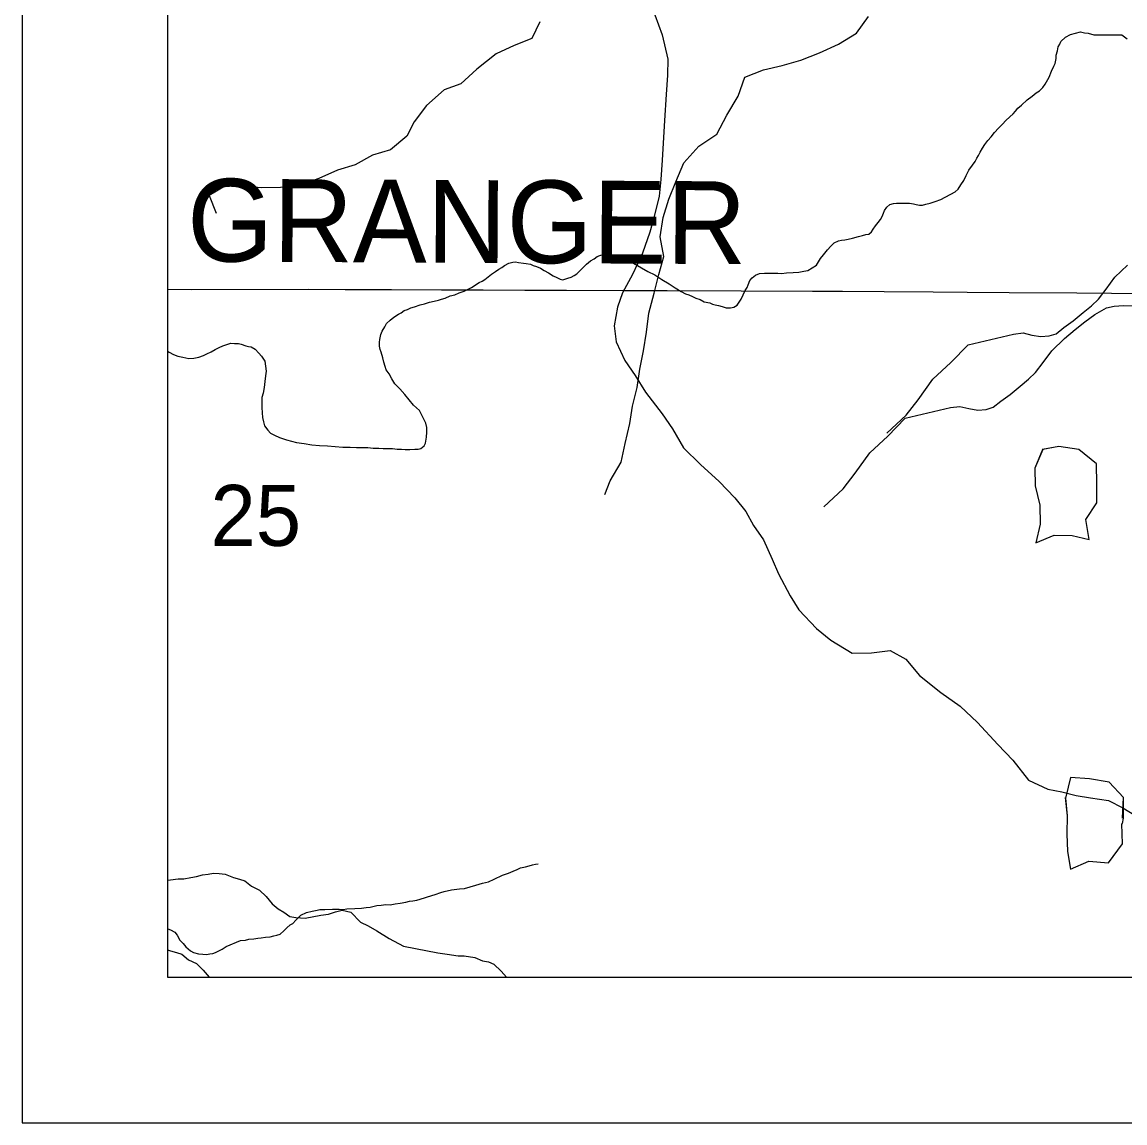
# Model space of a CAD drawing. Extents: x -21.1 to 50.3, y 0 to 22.1.
# Drawn here: x 2 to 2.758, y 14 to 14.756 of the extents above; entities that cross this region are included whole.
import ezdxf

# ---------------------------------------------------------------- set-up
doc = ezdxf.new("R2010")
doc.units = 0
for name, color, linetype in [('GM_X_County', 7, 'Continuous'), ('GM_X_County_Road', 7, 'Continuous'), ('GM_X_County_Road_Text', 7, 'Continuous'), ('GM_X_Minor_Lake', 7, 'Continuous'), ('GM_X_Minor_River', 7, 'Continuous'), ('GM_X_Section_Text', 7, 'Continuous'), ('GM_X_State_Route', 7, 'Continuous'), ('SH_Cut_Line', 7, 'Continuous'), ('SH_Data', 7, 'Continuous')]:
    doc.layers.add(name, color=color, linetype=linetype)

msp = doc.modelspace()

# ---------------------------------------------------------------- linework, layer by layer
at = {"layer": 'GM_X_County'}
msp.add_lwpolyline([(8.9, 14.74638), (8.9, 20.9), (2.1, 20.9), (2.1, 14.1), (8.89319, 14.1)], dxfattribs=at)
at = {"layer": 'GM_X_County_Road'}
msp.add_lwpolyline([(2.1, 14.57251), (2.11609, 14.57243), (2.19661, 14.57251), (2.222, 14.57243), (2.25373, 14.57231), (2.28818, 14.5722), (2.31667, 14.5721), (2.34548, 14.572), (2.37398, 14.5719), (2.41354, 14.57177), (2.44318, 14.57165), (2.49404, 14.57144), (2.543, 14.57125), (2.56362, 14.57112), (2.59227, 14.57092), (2.62603, 14.57069), (2.64922, 14.57054), (2.67807, 14.57034), (2.72462, 14.57003), (2.74849, 14.56987), (2.77338, 14.5697)], dxfattribs=at)
at = {"layer": 'GM_X_Minor_Lake'}
for points in [[(2.73089, 14.41437), (2.73845, 14.42575), (2.73845, 14.43866), (2.73807, 14.4527), (2.72596, 14.46256), (2.71234, 14.46445), (2.70094, 14.46238)], [(2.73089, 14.41437), (2.73845, 14.42575), (2.73845, 14.43866), (2.73807, 14.4527), (2.72596, 14.46256), (2.71234, 14.46445), (2.70115, 14.46242)], [(2.70137, 14.46292), (2.6957, 14.44964), (2.69608, 14.4375), (2.69911, 14.42422), (2.69949, 14.41132), (2.69647, 14.39841), (2.70895, 14.40373), (2.72144, 14.40336), (2.73317, 14.40071), (2.73089, 14.41437)], [(2.70115, 14.46242), (2.6957, 14.44964), (2.69608, 14.4375), (2.69911, 14.42422), (2.69949, 14.41132), (2.69647, 14.39841), (2.70895, 14.40373), (2.72144, 14.40336), (2.73317, 14.40071), (2.73089, 14.41437)], [(2.75657, 14.20922), (2.75667, 14.22351), (2.74684, 14.23414), (2.73322, 14.23641), (2.72035, 14.23716), (2.71674, 14.22303)], [(2.75601, 14.20928), (2.75667, 14.22351), (2.74684, 14.23414), (2.73322, 14.23641), (2.72035, 14.23716), (2.71696, 14.22388)], [(2.71668, 14.22354), (2.71658, 14.2235), (2.71676, 14.22199)], [(2.71668, 14.22354), (2.71809, 14.21097), (2.71772, 14.19845), (2.7181, 14.18631), (2.72038, 14.17417), (2.73286, 14.17987), (2.74648, 14.17873), (2.75593, 14.19164), (2.75555, 14.2053), (2.75592, 14.20568), (2.75657, 14.20922)], [(2.71674, 14.22303), (2.71809, 14.21097), (2.71772, 14.19845), (2.7181, 14.18631), (2.72038, 14.17417), (2.73286, 14.17987), (2.74648, 14.17873), (2.75593, 14.19164), (2.75555, 14.2053), (2.75592, 14.20568), (2.75657, 14.20922)]]:
    msp.add_lwpolyline(points, dxfattribs=at)
at = {"layer": 'GM_X_Minor_River'}
for points in [[(2.4003, 14.43147), (2.40391, 14.44102), (2.41163, 14.45368), (2.41443, 14.46663), (2.4176, 14.48035), (2.41928, 14.49214), (2.42246, 14.5051), (2.42451, 14.51766), (2.42693, 14.53022), (2.42897, 14.54316), (2.43064, 14.55609), (2.43418, 14.56982), (2.43736, 14.58277), (2.44092, 14.59498), (2.43842, 14.6086), (2.44045, 14.62191), (2.44439, 14.6345), (2.4491, 14.64635), (2.45454, 14.65935), (2.46493, 14.67091), (2.47727, 14.6791), (2.48423, 14.69212), (2.49195, 14.70516), (2.49664, 14.71814), (2.50941, 14.7233), (2.52221, 14.72618), (2.53501, 14.72982), (2.54778, 14.73498), (2.56092, 14.7409), (2.57327, 14.74833), (2.58139, 14.75985)], [(2.43462, 14.76089), (2.43985, 14.7472), (2.44353, 14.73049), (2.44346, 14.71948), (2.44261, 14.70621), (2.44136, 14.68839), (2.4405, 14.67284), (2.43966, 14.66108), (2.43882, 14.64781), (2.4376, 14.63643), (2.43409, 14.62166), (2.43137, 14.61181), (2.42634, 14.59742), (2.41941, 14.58267), (2.4125, 14.57019), (2.40902, 14.56035), (2.40666, 14.54747), (2.40811, 14.53646), (2.41409, 14.52352), (2.42123, 14.51323), (2.42837, 14.50181), (2.43966, 14.48694), (2.4468, 14.47665), (2.4543, 14.46371), (2.46599, 14.45226), (2.47882, 14.44042), (2.48975, 14.42935), (2.49727, 14.41982), (2.50252, 14.4103), (2.50929, 14.40039), (2.51527, 14.38708), (2.51976, 14.37719), (2.52763, 14.36196), (2.53364, 14.35244), (2.5457, 14.33947), (2.55551, 14.33144), (2.57025, 14.32263), (2.58353, 14.32292), (2.59645, 14.32436), (2.60703, 14.31861), (2.61644, 14.30717), (2.63117, 14.2957), (2.64439, 14.28613), (2.65646, 14.27505), (2.6704, 14.25979), (2.68057, 14.24911), (2.69149, 14.23538), (2.70473, 14.22923), (2.7142, 14.22728), (2.72405, 14.22494), (2.73391, 14.22336), (2.74642, 14.22139), (2.75625, 14.2164), (2.77099, 14.20758)], [(2.35563, 14.75628), (2.35016, 14.7448), (2.33814, 14.74003), (2.32576, 14.73413), (2.31232, 14.72365), (2.30153, 14.71359), (2.28987, 14.70959), (2.27796, 14.69876), (2.26946, 14.6876), (2.26434, 14.67765), (2.25315, 14.66835), (2.24073, 14.66471), (2.22875, 14.65805), (2.21671, 14.65442), (2.20395, 14.64851), (2.19116, 14.64411), (2.17758, 14.64236), (2.16472, 14.64213), (2.1526, 14.64306), (2.13973, 14.64359), (2.1285, 14.63694), (2.13325, 14.62488)], [(2.5486, 14.59359), (2.55055, 14.59621), (2.55328, 14.59958), (2.55561, 14.60219), (2.55793, 14.60443), (2.561, 14.60589), (2.56291, 14.60623), (2.56519, 14.60657), (2.56748, 14.6069), (2.57053, 14.60761), (2.57474, 14.60867), (2.57741, 14.60938), (2.57971, 14.6101), (2.58162, 14.61044), (2.58354, 14.61192), (2.58472, 14.6138), (2.58628, 14.61605), (2.58822, 14.61829), (2.58979, 14.62054), (2.59096, 14.62242), (2.59177, 14.62468), (2.59256, 14.62657), (2.59412, 14.62881), (2.59606, 14.63068), (2.59873, 14.63139), (2.60064, 14.63173), (2.6033, 14.63168), (2.60558, 14.63164), (2.60976, 14.63156), (2.61242, 14.63113), (2.61431, 14.63072), (2.61658, 14.63029), (2.61848, 14.63026), (2.62078, 14.63098), (2.62383, 14.63168), (2.62727, 14.63275), (2.6311, 14.6342), (2.64108, 14.63933), (2.64302, 14.64119), (2.64497, 14.6442), (2.64693, 14.6472), (2.64852, 14.65059), (2.65049, 14.65435), (2.65283, 14.65772), (2.65478, 14.66034), (2.65596, 14.6626), (2.65714, 14.66448), (2.65832, 14.66673), (2.65989, 14.66936), (2.66146, 14.67199), (2.66341, 14.67461), (2.66574, 14.67723), (2.66808, 14.68022), (2.6708, 14.68321), (2.67351, 14.68582), (2.67584, 14.68843), (2.67855, 14.69104), (2.68086, 14.6929), (2.68242, 14.69476), (2.68398, 14.69701), (2.68667, 14.69886), (2.69055, 14.70259), (2.69402, 14.70518), (2.69672, 14.70741), (2.69903, 14.70889), (2.70135, 14.71112), (2.70291, 14.71337), (2.70567, 14.71826), (2.70727, 14.7224), (2.70885, 14.72579), (2.70965, 14.72768), (2.71047, 14.73108), (2.71051, 14.73336), (2.71133, 14.73638), (2.71176, 14.73903), (2.71293, 14.7409), (2.71373, 14.74279), (2.71683, 14.74577), (2.72028, 14.7476), (2.72716, 14.74937), (2.7298, 14.74857), (2.73247, 14.74852), (2.73624, 14.74731), (2.73815, 14.74727), (2.74005, 14.74723), (2.7427, 14.74719), (2.75564, 14.74723)], [(2.75564, 14.74723), (2.75911, 14.74444)], [(2.26969, 14.56043), (2.27352, 14.56188), (2.27658, 14.56258), (2.28002, 14.56365), (2.28307, 14.56436), (2.28613, 14.56506), (2.28804, 14.56578), (2.29071, 14.56649), (2.29416, 14.56795), (2.29722, 14.56865), (2.30029, 14.57011), (2.30373, 14.57119), (2.30642, 14.57265), (2.30872, 14.57375), (2.3141, 14.57707), (2.31602, 14.57817), (2.31795, 14.57928), (2.32026, 14.58113), (2.32258, 14.58299), (2.32527, 14.58483), (2.32758, 14.58631), (2.3295, 14.58741), (2.33143, 14.5889), (2.3345, 14.59036), (2.33718, 14.59107), (2.33908, 14.59141), (2.34098, 14.591), (2.34439, 14.59056), (2.34628, 14.59014), (2.34932, 14.5897), (2.3512, 14.58891), (2.35347, 14.58811), (2.35611, 14.58692), (2.35874, 14.58535), (2.36175, 14.58378), (2.36476, 14.58182), (2.3674, 14.58063), (2.36965, 14.57945), (2.37155, 14.57904), (2.37499, 14.58011), (2.37728, 14.58083), (2.3792, 14.58193), (2.38113, 14.58304), (2.38306, 14.5849), (2.38539, 14.58751), (2.38771, 14.58975), (2.39042, 14.59198), (2.39311, 14.59344), (2.39504, 14.59493), (2.39695, 14.59565), (2.39924, 14.59637), (2.40114, 14.59633), (2.40305, 14.5963), (2.40533, 14.59626), (2.40722, 14.59584), (2.41024, 14.59503), (2.41288, 14.59384), (2.41553, 14.59303), (2.41854, 14.59145), (2.42982, 14.58479), (2.43472, 14.58242), (2.4396, 14.57929), (2.44449, 14.57616), (2.44862, 14.57342), (2.45276, 14.57107), (2.45577, 14.56949), (2.45803, 14.56869), (2.46067, 14.5675), (2.46293, 14.56632), (2.46596, 14.56551), (2.46859, 14.56394), (2.47238, 14.56311), (2.47426, 14.56231), (2.47616, 14.5619), (2.47843, 14.56148), (2.48108, 14.56067), (2.48372, 14.55986), (2.48676, 14.5598), (2.48905, 14.56014), (2.49136, 14.56161), (2.4941, 14.56574), (2.49529, 14.56876), (2.49687, 14.57177), (2.49805, 14.57364), (2.49884, 14.57553), (2.50004, 14.57854), (2.50159, 14.58041), (2.50391, 14.58227), (2.50659, 14.58336), (2.51002, 14.58367), (2.51268, 14.58362), (2.51648, 14.58355), (2.51914, 14.5835), (2.5218, 14.58345), (2.52523, 14.58377), (2.5298, 14.58406), (2.5336, 14.58437), (2.53704, 14.58507), (2.53971, 14.5854), (2.54586, 14.58908), (2.5486, 14.59359)], [(2.65004, 14.53448), (2.68118, 14.54176), (2.68764, 14.54257), (2.69374, 14.5411), (2.69983, 14.54001), (2.70553, 14.54044), (2.71046, 14.542), (2.71575, 14.54622), (2.72217, 14.55084), (2.72897, 14.5566), (2.73463, 14.56121), (2.73953, 14.56581), (2.7448, 14.5727), (2.75081, 14.58073), (2.75949, 14.58917)], [(2.1, 14.52995), (2.10107, 14.52939), (2.10408, 14.52782), (2.1071, 14.52662), (2.11051, 14.5258), (2.11467, 14.52496), (2.1181, 14.52528), (2.12154, 14.52597), (2.1246, 14.52706), (2.1269, 14.52815), (2.12997, 14.52961), (2.13266, 14.53108), (2.13535, 14.53255), (2.13803, 14.53364), (2.13994, 14.53436), (2.14338, 14.53544), (2.14605, 14.53539), (2.1487, 14.53534), (2.1506, 14.53493), (2.15362, 14.53373), (2.15551, 14.53331), (2.15741, 14.5329), (2.16004, 14.53133), (2.16265, 14.52862), (2.16451, 14.52669), (2.16673, 14.52323), (2.16774, 14.51638), (2.1673, 14.51297), (2.16684, 14.50918), (2.16639, 14.50501), (2.16556, 14.50123), (2.16474, 14.49821), (2.16468, 14.49479), (2.16461, 14.49137), (2.16492, 14.48757), (2.16524, 14.48453), (2.16595, 14.48147), (2.16666, 14.4788), (2.16888, 14.47572), (2.17075, 14.47379), (2.17338, 14.47222), (2.17677, 14.47064), (2.18168, 14.46903), (2.18849, 14.46738), (2.1938, 14.46653), (2.19911, 14.46567), (2.20442, 14.46519), (2.20974, 14.46509), (2.21506, 14.46461), (2.22037, 14.46413), (2.22531, 14.46404), (2.22987, 14.46395), (2.23367, 14.46388), (2.23747, 14.46381), (2.24127, 14.46336), (2.24507, 14.46329), (2.24811, 14.46323), (2.25115, 14.46318), (2.25457, 14.46311), (2.2576, 14.46268), (2.26064, 14.46262), (2.2633, 14.46257), (2.26634, 14.46251), (2.26977, 14.46283), (2.27205, 14.46279), (2.27396, 14.46313), (2.27627, 14.46499), (2.27707, 14.46687), (2.27791, 14.47103), (2.27797, 14.47445), (2.27803, 14.47749), (2.27732, 14.48054), (2.27293, 14.48935), (2.26881, 14.49285), (2.26584, 14.4967), (2.26286, 14.50018), (2.25951, 14.50404), (2.25616, 14.50751), (2.25394, 14.51097), (2.2521, 14.51443), (2.25025, 14.51712), (2.24954, 14.51941), (2.24845, 14.52247), (2.24775, 14.52552), (2.24668, 14.52934), (2.24595, 14.53125), (2.24562, 14.53354), (2.24567, 14.53619), (2.2457, 14.53809), (2.24653, 14.54149), (2.24733, 14.54376), (2.24929, 14.54676), (2.25047, 14.54901), (2.25279, 14.55125), (2.25549, 14.55348), (2.25857, 14.55532), (2.26049, 14.55642), (2.26242, 14.5579), (2.26472, 14.55862), (2.26702, 14.55972), (2.26969, 14.56043)], [(2.60676, 14.48396), (2.63789, 14.49124), (2.64435, 14.49206), (2.65045, 14.49059), (2.65654, 14.48949), (2.66224, 14.48992), (2.66717, 14.49148), (2.67246, 14.49571), (2.67888, 14.50032), (2.68568, 14.50608), (2.69134, 14.51069), (2.69624, 14.51529), (2.70151, 14.52218), (2.70752, 14.53022), (2.7162, 14.53865), (2.72337, 14.5448), (2.73017, 14.55017), (2.73697, 14.55517), (2.74492, 14.5598), (2.75023, 14.56098), (2.75669, 14.56142), (2.76278, 14.56109)], [(2.59411, 14.47372), (2.60727, 14.48596), (2.61551, 14.49665), (2.62563, 14.51077), (2.63803, 14.52225), (2.65004, 14.53448)], [(2.55083, 14.4232), (2.56398, 14.43545), (2.57223, 14.44613), (2.58234, 14.46025), (2.59474, 14.47173), (2.60676, 14.48396)], [(2.13521, 14.11825), (2.13751, 14.11935), (2.14021, 14.12119), (2.15017, 14.12519), (2.1536, 14.1255), (2.15589, 14.12622), (2.15932, 14.12653), (2.16199, 14.12686), (2.16427, 14.1272), (2.16732, 14.12752), (2.17037, 14.12785), (2.17304, 14.12856), (2.17495, 14.1289), (2.17724, 14.12962), (2.17995, 14.13185), (2.18189, 14.13409), (2.1842, 14.13594), (2.18613, 14.13705), (2.18807, 14.13929), (2.19155, 14.14264), (2.19539, 14.14447), (2.19921, 14.14554), (2.20265, 14.14623), (2.20455, 14.14658), (2.20797, 14.14651), (2.2133, 14.14679), (2.21786, 14.14671), (2.22052, 14.14666), (2.22319, 14.14699), (2.22852, 14.14727), (2.23309, 14.14756), (2.23651, 14.14788), (2.23918, 14.14821), (2.24109, 14.14855), (2.24376, 14.14926), (2.24681, 14.14959), (2.24986, 14.14991), (2.2529, 14.14985), (2.25633, 14.15055), (2.25976, 14.15086), (2.26357, 14.15155), (2.26625, 14.15226), (2.26854, 14.1526), (2.2712, 14.15293), (2.2735, 14.15365), (2.28153, 14.15616), (2.28382, 14.15687), (2.28765, 14.15832), (2.28995, 14.15904), (2.29491, 14.16008), (2.30063, 14.16074), (2.30405, 14.16105), (2.30787, 14.16212), (2.3117, 14.16319), (2.31628, 14.16462), (2.32049, 14.16568), (2.32432, 14.16751), (2.33007, 14.17006), (2.33428, 14.1715), (2.33735, 14.17296), (2.34003, 14.17405), (2.34233, 14.17515), (2.34577, 14.17584), (2.34844, 14.17655), (2.35074, 14.17727), (2.35264, 14.17761), (2.35455, 14.17796)], [(2.1, 14.16667), (2.10206, 14.16686), (2.10735, 14.16764), (2.11113, 14.16766), (2.11605, 14.16845), (2.11983, 14.16923), (2.12398, 14.17039), (2.12776, 14.17079), (2.13154, 14.17157), (2.13533, 14.17121), (2.13949, 14.17086), (2.14518, 14.16861), (2.14935, 14.16749), (2.15315, 14.16637), (2.15771, 14.16259), (2.16303, 14.15996), (2.1676, 14.15542), (2.1718, 14.1505), (2.17599, 14.1471), (2.17979, 14.14484), (2.18397, 14.14182), (2.18814, 14.14108), (2.19458, 14.14074), (2.20515, 14.1427), (2.21045, 14.14348), (2.21536, 14.14503), (2.21989, 14.1462), (2.22595, 14.14471), (2.23243, 14.1379), (2.23775, 14.13527), (2.24383, 14.13188), (2.25219, 14.1266), (2.26207, 14.12133), (2.2704, 14.11986), (2.28556, 14.1169), (2.292, 14.11579), (2.29958, 14.11469), (2.30374, 14.11471), (2.31094, 14.11361), (2.31625, 14.11136), (2.32042, 14.11062), (2.32421, 14.10912), (2.32916, 14.1042), (2.33284, 14.1)], [(2.1, 14.13342), (2.10014, 14.13333), (2.10202, 14.13254), (2.10503, 14.13096), (2.10652, 14.12904), (2.10836, 14.12558), (2.11059, 14.12326), (2.11245, 14.12095), (2.11582, 14.11823), (2.1177, 14.11706), (2.12111, 14.11623), (2.12414, 14.11579), (2.1268, 14.11575), (2.12909, 14.11608), (2.131, 14.11643), (2.13291, 14.11715), (2.13521, 14.11825)], [(2.1, 14.11884), (2.10189, 14.11809), (2.10606, 14.11697), (2.10986, 14.11585), (2.11442, 14.11207), (2.11974, 14.10944), (2.12431, 14.1049), (2.1285, 14.1)]]:
    msp.add_lwpolyline(points, dxfattribs=at)
at = {"layer": 'GM_X_State_Route'}
msp.add_lwpolyline([(2.1, 17.74017), (2.1, 14.1), (6.50995, 14.1), (6.5113, 14.24348), (6.51114, 14.29418), (6.513, 14.41466), (6.51283, 14.60317), (6.5142, 14.9441)], dxfattribs=at)
at = {"layer": 'SH_Cut_Line'}
msp.add_lwpolyline([(6.52955, 20.9), (2.1, 20.9), (2.1, 14.1), (6.50995, 14.1), (6.5113, 14.24348), (6.51114, 14.29418), (6.513, 14.41466), (6.51283, 14.60317), (6.5142, 14.9441), (6.51464, 15.03489), (6.514, 15.09364), (6.51465, 15.30312), (6.51595, 15.49226), (6.51982, 16.08256), (6.52123, 16.24517), (6.52315, 16.46813), (6.52222, 16.85672), (6.52013, 17.69645), (6.52053, 17.72081), (6.52196, 17.81036), (6.52225, 18.35692), (6.52255, 18.97782), (6.52273, 19.34666), (6.52977, 20.39859)], close=True, dxfattribs=at)
at = {"layer": 'SH_Data'}
for p, q in [((2, 21), (2, 14)), ((2, 14), (9, 14))]:
    msp.add_line(p, q, dxfattribs=at)

# ---------------------------------------------------------------- texts
at = {"layer": 'GM_X_County_Road_Text'}
msp.add_text('GRANGER', height=0.056818, rotation=359.71563, dxfattribs=at).set_placement((2.11329, 14.59167))
at = {"layer": 'GM_X_Section_Text'}
msp.add_text('25', height=0.041856, rotation=0.00001, dxfattribs=at).set_placement((2.12944, 14.39631))

doc.saveas('drawing.dxf')
